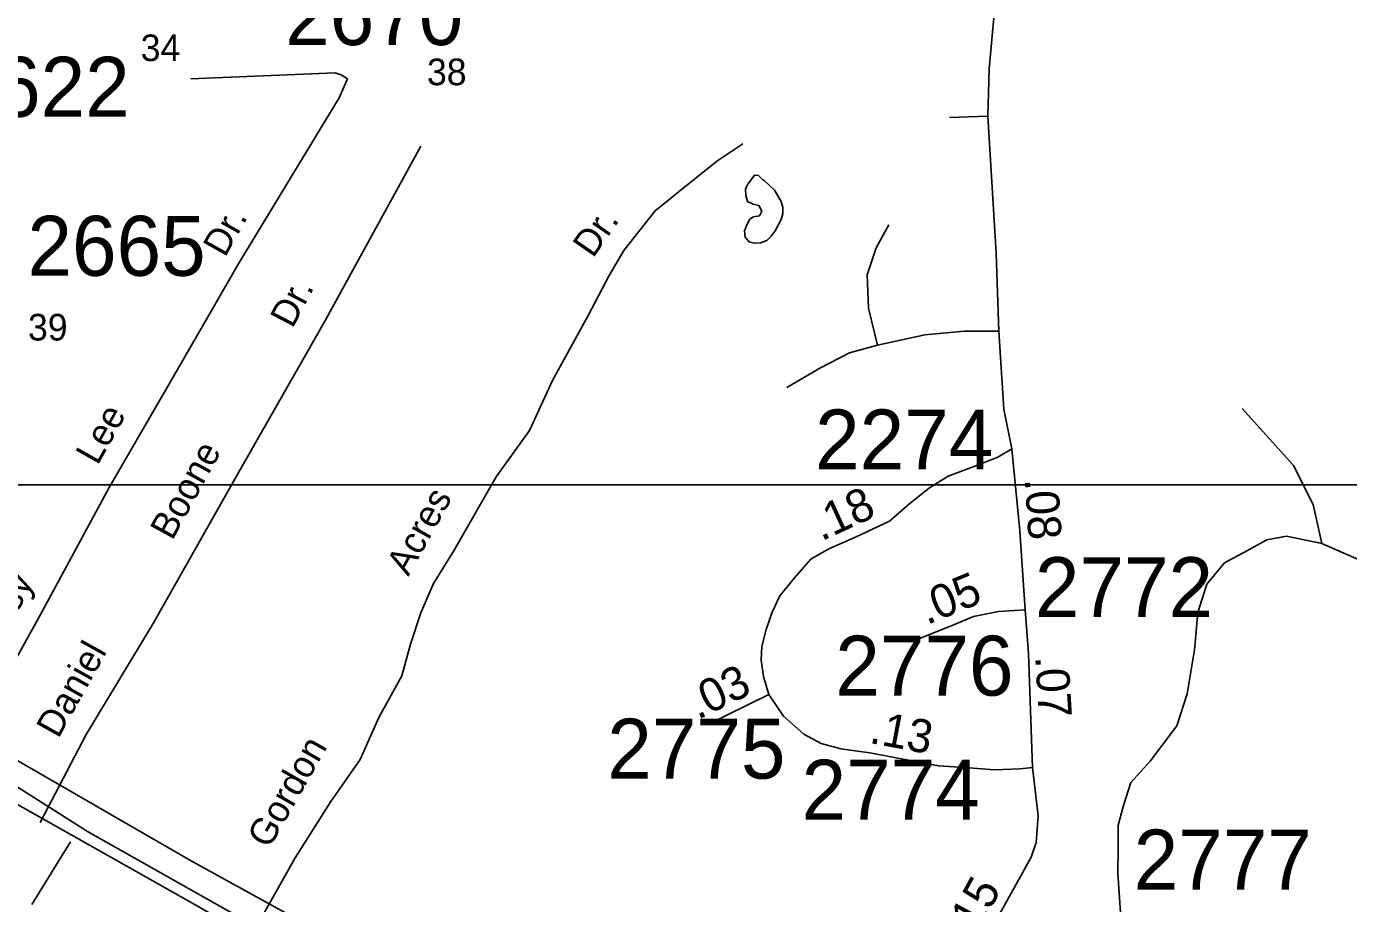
# Model space of a CAD drawing. Extents: x 1945482 to 2853149, y 66427 to 1015778.
# Drawn here: x 2349006 to 2352265, y 191104 to 193265 of the extents above; entities that cross this region are included whole.
import ezdxf

# ---------------------------------------------------------------- set-up
doc = ezdxf.new("R2010")
doc.units = 0
for name, color, linetype in [('Old_Level_10', 7, 'Continuous'), ('Old_Level_11', 7, 'Continuous'), ('Old_Level_17', 7, 'Continuous'), ('Old_Level_25', 7, 'Continuous'), ('Old_Level_3', 7, 'Continuous'), ('Old_Level_32', 7, 'Continuous'), ('Old_Level_35', 7, 'Continuous'), ('Old_Level_50', 7, 'Continuous'), ('Old_Level_60', 7, 'Continuous'), ('Old_Level_63', 7, 'Continuous'), ('Old_Level_8', 7, 'Continuous')]:
    doc.layers.add(name, color=color, linetype=linetype)

msp = doc.modelspace()

# ---------------------------------------------------------------- linework, layer by layer
at = {"layer": 'Old_Level_25'}
msp.add_line((2313126.6, 192135.8), (2381298.8, 192135.8), dxfattribs=at)
at = {"layer": 'Old_Level_3'}
for points in [[(2349156, 191282), (2348903.4, 191441.9)], [(2350555.3, 190495.4), (2350545.5, 190500.3), (2350265, 190661.9), (2350044.3, 190780.8), (2349156, 191282)]]:
    msp.add_lwpolyline(points, dxfattribs=at)
at = {"layer": 'Old_Level_32'}
msp.add_line((2350835.8, 191618.8), (2350683.7, 191544.8), dxfattribs=at)
for points in [[(2350835.8, 191618.8), (2350823.1, 191663.2), (2350816.8, 191703.4), (2350818.9, 191737.2), (2350829.4, 191779.5), (2350844.2, 191821.8), (2350863.2, 191861.9), (2350899.2, 191906.3), (2350939.3, 191952.8), (2350983.7, 191978.2), (2351051.3, 192007.8), (2351133.7, 192045.9), (2351184.4, 192090.2), (2351232.3, 192128.7), (2351277.7, 192157.4), (2351343.4, 192181.7), (2351400.2, 192203.7), (2351435.1, 192224.8)], [(2351467.5, 191828.1), (2351454.8, 192022.6), (2351435.1, 192224.8)], [(2351467.5, 191828.1), (2351402, 191823.9), (2351340.7, 191811.2), (2351283.7, 191787.9), (2351194.9, 191752)], [(2351486.1, 191439.5), (2351475.9, 191720.3), (2351467.5, 191828.1)], [(2348260.6, 191762.4), (2348349.8, 191708.6), (2348540.4, 191609.9), (2348862.4, 191415.9), (2349417.8, 191103.5), (2349838.5, 190861.9), (2350150.6, 190686.5), (2350504.3, 190474.6), (2350513.8, 190469.1)], [(2351486.1, 191439.5), (2351454.7, 191436), (2351392.9, 191433.5), (2351318.5, 191439), (2351254.1, 191443.4), (2351163.2, 191460.3), (2351085.1, 191475.1), (2351013.2, 191485.6), (2350964.6, 191498.3), (2350922.4, 191521.6), (2350871.7, 191566), (2350835.8, 191618.8)], [(2351357.6, 190691), (2351353.4, 190886.3), (2351355.5, 190941.3), (2351363.9, 190985.7), (2351380.8, 191030.1), (2351404.1, 191076.6), (2351452.7, 191165.4), (2351482.2, 191218.2), (2351494.9, 191254.2), (2351500.1, 191320.2), (2351486.1, 191439.5)], [(2351718.9, 190841.1), (2351695.9, 191178.1), (2351695.9, 191182.6)]]:
    msp.add_lwpolyline(points, dxfattribs=at)
at = {"layer": 'Old_Level_35'}
for p, q in [((2351376.1, 193043.9), (2351281.6, 193040.8)), ((2349114.8, 191255.8), (2349018.9, 191102))]:
    msp.add_line(p, q, dxfattribs=at)
for points in [[(2351404.5, 193616.4), (2351393.9, 193549), (2351395, 193472.5), (2351398.1, 193368.5), (2351379.2, 193160.5), (2351376.1, 193043.9)], [(2349410.8, 193135.7), (2349766.6, 193151.2), (2349782, 193146), (2349797.5, 193135.7), (2349776.9, 193089.2), (2349529.4, 192681.6), (2349359.3, 192387.4), (2349209.8, 192129.4), (2349039.6, 191814.6), (2348864.3, 191499.8), (2348818.4, 191438.5)], [(2351376.1, 193043.9), (2351396.5, 192706.8), (2351402.8, 192514.5), (2351415.4, 192322.3), (2351435.1, 192224.8)], [(2349551.3, 191009.6), (2349668.6, 191216.5), (2349756.3, 191355.9), (2349828.4, 191459.1), (2349874.8, 191562.3), (2349931.6, 191665.5), (2349952.2, 191742.9), (2349978, 191820.3), (2350008.9, 191892.5), (2350060.4, 191975.1), (2350163.6, 192155.7), (2350246.1, 192269.2), (2350302.8, 192393.1), (2350390.4, 192553.1), (2350442, 192651.1), (2350478.1, 192713), (2350555.4, 192811.1), (2350632.7, 192873), (2350710.1, 192934.9), (2350771.9, 192976.2)], [(2349978, 192970.5), (2349740.8, 192537.1), (2349534.6, 192175.8), (2349318, 191794), (2349153.1, 191520.5), (2349039.5, 191303.5)], [(2351103.7, 192479.9), (2351081.6, 192571.2), (2351078.5, 192653.2), (2351100.5, 192719.4), (2351132, 192776.1)], [(2351402.8, 192514.5), (2351317.8, 192514.5), (2351220.2, 192505.1), (2351103.7, 192479.9)], [(2351103.7, 192479.9), (2351034.4, 192460.9), (2350961.9, 192423.1), (2350880, 192375.9)], [(2352199.2, 191991.5), (2352177.4, 192087.6), (2352129.4, 192183.7), (2352002.8, 192323.4)], [(2352199.2, 191991.5), (2352112, 192009), (2352063.9, 192000.3), (2352015.9, 191974.1), (2351959.2, 191943.5), (2351915.6, 191891.1), (2351893.7, 191821.2), (2351885, 191729.5), (2351867.5, 191620.4), (2351841.4, 191541.8), (2351775.9, 191454.5), (2351727.9, 191402.1), (2351710.4, 191345.3), (2351697.3, 191297.3), (2351697.3, 191236.1), (2351695.9, 191182.6)], [(2352317.1, 191939.1), (2352199.2, 191991.5)]]:
    msp.add_lwpolyline(points, dxfattribs=at)
at = {"layer": 'Old_Level_50'}
msp.add_lwpolyline([(2355844.2, 192135.8), (2353061.3, 189182.8), (2351226.3, 190210.2), (2349410.4, 191209.8), (2348905.4, 191500.8)], dxfattribs=at)
at = {"layer": 'Old_Level_60'}
msp.add_lwpolyline([(2350800.2, 192731), (2350787.2, 192734.1), (2350777.2, 192745.8), (2350776, 192761.6), (2350781.7, 192776.2), (2350789, 192790.1), (2350797.7, 192795.9), (2350813, 192798.6), (2350818.7, 192810), (2350811.5, 192823.6), (2350797, 192826.9), (2350783.2, 192833.8), (2350779, 192848.5), (2350778.7, 192864.2), (2350782.2, 192873.8), (2350800.5, 192898.7), (2350810.5, 192897.9), (2350821.5, 192887), (2350824.5, 192885.3), (2350850, 192861.6), (2350865.5, 192835.4), (2350870.2, 192819.8), (2350870.5, 192804.1), (2350866.5, 192789.4), (2350851.5, 192761.3), (2350841.7, 192748.7), (2350830.7, 192737.4), (2350815.5, 192732.2), (2350800.2, 192731)], dxfattribs=at)
at = {"layer": 'Old_Level_63'}
msp.add_lwpolyline([(2345095.8, 208219.9), (2334313.2, 208219.9), (2334313.2, 192135.8), (2354753, 192135.8), (2354753, 202571.1)], dxfattribs=at)
msp.add_lwpolyline([(2334313.2, 192135.8), (2353909.6, 192135.8), (2353909.6, 184193.5), (2334313.2, 184193.5)], close=True, dxfattribs=at)

# ---------------------------------------------------------------- texts
at = {"layer": 'Old_Level_10'}
for s, rotation, p in [('Dr.', 60.5886, (2349495.2, 192694.1)), ('Dr.', 55.3143, (2350402.5, 192692.3)), ('Dr.', 62.382, (2349661.8, 192519.2)), ('Lee', 60.5925, (2349181.1, 192181.9)), ('Boone', 61.2602, (2349365.3, 191996.6)), ('Acres', 60.8118, (2349947.2, 191908.5)), ('Daisy', 61.9899, (2348921.7, 191703.7)), ('Daniel', 60.7952, (2349084.3, 191508.6)), ('Gordon', 60.3221, (2349604, 191236.9))]:
    msp.add_text(s, height=65.62, rotation=rotation, dxfattribs=at).set_placement(p)
at = {"layer": 'Old_Level_11'}
for s, p in [('34', (2349287.5, 193179.7)), ('38', (2349993.2, 193120.3)), ('39', (2349009.7, 192491.3))]:
    msp.add_text(s, height=65.62, dxfattribs=at).set_placement(p)
at = {"layer": 'Old_Level_17'}
for s, rotation, p in [('.18', 24.7891, (2350965.6, 191996)), ('.08', 273.7291, (2351466.6, 192150)), ('.05', 22.179, (2351225.4, 191790)), ('.07', 273.3767, (2351492.4, 191712.6)), ('.03', 25.9393, (2350660.5, 191556.3)), ('.13', 349.28, (2351081.2, 191500.3)), ('.15', 61.3097, (2351336.9, 191005.7))]:
    msp.add_text(s, height=82.02, rotation=rotation, dxfattribs=at).set_placement(p)
at = {"layer": 'Old_Level_8'}
for s, p in [('2670', (2349643.6, 193219.2)), ('2622', (2348821.2, 193042.6)), ('2665', (2349008.4, 192650.8)), ('2274', (2350950, 192173.6)), ('2772', (2351491.8, 191809.8)), ('2776', (2350999.8, 191616.4)), ('2775', (2350437.7, 191411.9)), ('2774', (2350916.6, 191310.6)), ('2777', (2351735.3, 191138.7))]:
    msp.add_text(s, height=147.64, dxfattribs=at).set_placement(p)

doc.saveas('drawing.dxf')
